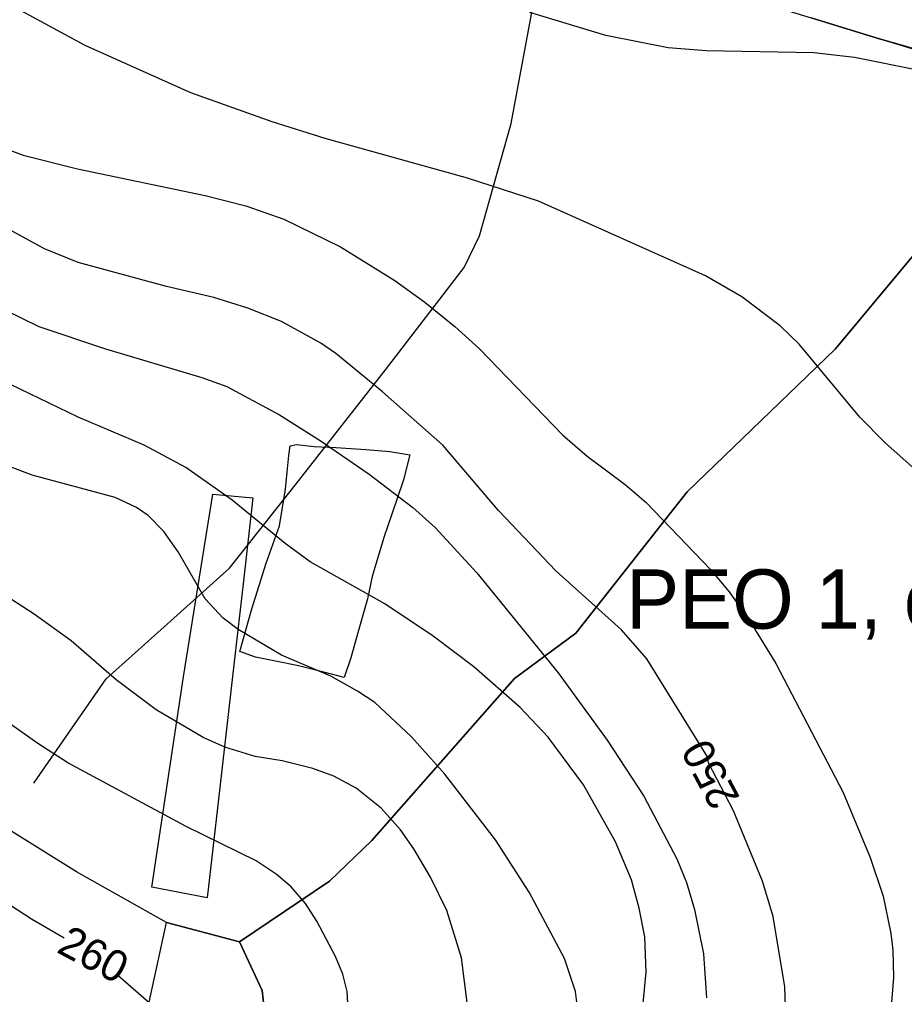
# Model space of a CAD drawing. Extents: x -662620 to -656370, y -1067090 to -1062990.
# Drawn here: x -658899.6 to -658526.5, y -1064189.9 to -1063778.6 of the extents above; entities that cross this region are included whole.
import ezdxf

# ---------------------------------------------------------------- set-up
doc = ezdxf.new("R2010")
doc.units = 0
for name, color, linetype in [('Default', 7, 'Continuous'), ('Organizacni_opatreni_ochranne_zatravnení__protierozni_rozmistovani_plodin__osevni_postup__stridani_plodin', 7, 'Continuous'), ('ORNÁ_PŮDA_-_STÁVAJÍCÍ', 7, 'Continuous'), ('OSTATNÍ_PLOCHA_-_STÁVAJÍCÍ', 7, 'Continuous'), ('VRSTEVNICE_ZDŮRAZNĚNÁ', 7, 'Continuous'), ('VRSTEVNICE_ZDŮRAZNĚNÁ_-_POPIS', 7, 'Continuous'), ('VRSTEVNICE_ZÁKLADNÍ', 7, 'Continuous')]:
    doc.layers.add(name, color=color, linetype=linetype)

msp = doc.modelspace()

# ---------------------------------------------------------------- linework, layer by layer
at = {"layer": 'Default'}
msp.add_lwpolyline([(-658893.54, -1064100.7), (-658863.07, -1064056.71), (-658834.52, -1064031.2), (-658811.07, -1064010.04), (-658783.43, -1063975.01), (-658745.3, -1063926.4), (-658712.08, -1063883.19), (-658705.65, -1063869.85), (-658692.31, -1063822.42), (-658677.98, -1063745.34)], dxfattribs=at)
at = {"layer": 'Organizacni_opatreni_ochranne_zatravnení__protierozni_rozmistovani_plodin__osevni_postup__stridani_plodin'}
msp.add_lwpolyline([(-658480.95, -1063806.62), (-658514.8, -1063868.65), (-658555.67, -1063917.69), (-658618.09, -1063977.88), (-658665, -1064037.5), (-658690.9, -1064056.64), (-658751.09, -1064125), (-658768.93, -1064142.1), (-658806.83, -1064167.68), (-658837.64, -1064159.58), (-658875.51, -1064138.13), (-658903.96, -1064120.41), (-658937.95, -1064093.52), (-658925.19, -1063984.38), (-658918.2, -1063903.2), (-658918.85, -1063871.97), (-658940.46, -1063768.97), (-658951.36, -1063727.76), (-658976.41, -1063645.11), (-658940.71, -1063656.83), (-658655.34, -1063750.52), (-658480.85, -1063803.81)], close=True, dxfattribs=at)
for points in [[(-658485.23, -1064620.2), (-658629, -1064520), (-658690.01, -1064470.01), (-658723.71, -1064417.92), (-658746.69, -1064371.97), (-658771.2, -1064324.48), (-658786.51, -1064286.19), (-658797.24, -1064188.16), (-658806.83, -1064167.68), (-658768.93, -1064142.1), (-658751.09, -1064125), (-658690.9, -1064056.64), (-658665, -1064037.5), (-658618.09, -1063977.88), (-658555.67, -1063917.69), (-658514.8, -1063868.65)], [(-658847.7, -1064206.1), (-658837.64, -1064159.58), (-658806.83, -1064167.68), (-658797.24, -1064188.16), (-658786.51, -1064286.19)]]:
    msp.add_lwpolyline(points, dxfattribs=at)
at = {"layer": 'ORNÁ_PŮDA_-_STÁVAJÍCÍ'}
for p, q in [((-658565.85, -1063777.96), (-658537.97, -1063786.41)), ((-658537.97, -1063786.41), (-658510.6, -1063794.39)), ((-658786.06, -1063962.49), (-658785.43, -1063958.47)), ((-658785.43, -1063958.47), (-658782.79, -1063957.94)), ((-658782.79, -1063957.94), (-658775.42, -1063958.67)), ((-658775.42, -1063958.67), (-658766.23, -1063959.17)), ((-658766.23, -1063959.17), (-658753.58, -1063959.94)), ((-658786.69, -1063969.55), (-658786.06, -1063962.49)), ((-658753.58, -1063959.94), (-658743.49, -1063960.84)), ((-658743.49, -1063960.84), (-658735, -1063962.26)), ((-658735, -1063962.26), (-658737.68, -1063972.79)), ((-658787.4, -1063976.76), (-658786.69, -1063969.55)), ((-658737.68, -1063972.79), (-658740.53, -1063981.13)), ((-658830.47, -1064055.83), (-658818.08, -1063978.87)), ((-658818.08, -1063978.87), (-658801.21, -1063980.4)), ((-658801.21, -1063980.4), (-658805.29, -1064016.64)), ((-658790.04, -1063992.16), (-658787.4, -1063976.76)), ((-658740.53, -1063981.13), (-658746.03, -1063997.17)), ((-658795.53, -1064007.93), (-658790.04, -1063992.16)), ((-658746.03, -1063997.17), (-658750.91, -1064013.57)), ((-658798.54, -1064017.39), (-658795.53, -1064007.93)), ((-658805.29, -1064016.64), (-658808.65, -1064045.97)), ((-658801.7, -1064027.16), (-658798.54, -1064017.39)), ((-658750.91, -1064013.57), (-658752.93, -1064023.06)), ((-658752.93, -1064023.06), (-658755.71, -1064032.9)), ((-658804.12, -1064036.2), (-658801.7, -1064027.16)), ((-658755.71, -1064032.9), (-658759.94, -1064047.85)), ((-658806.72, -1064045.17), (-658804.12, -1064036.2)), ((-658808.65, -1064045.97), (-658815.66, -1064107.47)), ((-658800.15, -1064047.66), (-658806.72, -1064045.17)), ((-658791.68, -1064049.23), (-658800.15, -1064047.66)), ((-658781.9, -1064051.31), (-658791.68, -1064049.23)), ((-658759.94, -1064047.85), (-658762.66, -1064056.21)), ((-658771.32, -1064053.96), (-658781.9, -1064051.31)), ((-658762.66, -1064056.21), (-658771.32, -1064053.96)), ((-658843.84, -1064144.63), (-658830.47, -1064055.83)), ((-658815.66, -1064107.47), (-658820.54, -1064149.06)), ((-658820.54, -1064149.06), (-658843.84, -1064144.63))]:
    msp.add_line(p, q, dxfattribs=at)
msp.add_lwpolyline([(-658565.85, -1063777.96), (-658537.97, -1063786.41), (-658510.6, -1063794.39)], dxfattribs=at)
for points in [[(-658795.53, -1064007.93), (-658790.04, -1063992.16), (-658787.4, -1063976.76), (-658786.69, -1063969.55), (-658786.06, -1063962.49), (-658785.43, -1063958.47), (-658782.79, -1063957.94), (-658775.42, -1063958.67), (-658766.23, -1063959.17), (-658753.58, -1063959.94), (-658743.49, -1063960.84), (-658735, -1063962.26), (-658737.68, -1063972.79), (-658740.53, -1063981.13), (-658746.03, -1063997.17), (-658750.91, -1064013.57), (-658752.93, -1064023.06), (-658755.71, -1064032.9), (-658759.94, -1064047.85), (-658762.66, -1064056.21), (-658771.32, -1064053.96), (-658781.9, -1064051.31), (-658791.68, -1064049.23), (-658800.15, -1064047.66), (-658806.72, -1064045.17), (-658804.12, -1064036.2), (-658801.7, -1064027.16), (-658798.54, -1064017.39)], [(-658808.65, -1064045.97), (-658815.66, -1064107.47), (-658820.54, -1064149.06), (-658843.84, -1064144.63), (-658830.47, -1064055.83), (-658818.08, -1063978.87), (-658801.21, -1063980.4), (-658805.29, -1064016.64)]]:
    msp.add_lwpolyline(points, close=True, dxfattribs=at)
at = {"layer": 'OSTATNÍ_PLOCHA_-_STÁVAJÍCÍ'}
for p, q in [((-658537.97, -1063786.41), (-658565.85, -1063777.96)), ((-658537.97, -1063786.41), (-658565.85, -1063777.96)), ((-658510.6, -1063794.39), (-658537.97, -1063786.41)), ((-658510.6, -1063794.39), (-658537.97, -1063786.41)), ((-658786.06, -1063962.49), (-658785.43, -1063958.47)), ((-658786.06, -1063962.49), (-658785.43, -1063958.47)), ((-658785.43, -1063958.47), (-658782.79, -1063957.94)), ((-658785.43, -1063958.47), (-658782.79, -1063957.94)), ((-658782.79, -1063957.94), (-658775.42, -1063958.67)), ((-658782.79, -1063957.94), (-658775.42, -1063958.67)), ((-658775.42, -1063958.67), (-658766.23, -1063959.17)), ((-658775.42, -1063958.67), (-658766.23, -1063959.17)), ((-658766.23, -1063959.17), (-658753.58, -1063959.94)), ((-658766.23, -1063959.17), (-658753.58, -1063959.94)), ((-658786.69, -1063969.55), (-658786.06, -1063962.49)), ((-658786.69, -1063969.55), (-658786.06, -1063962.49)), ((-658753.58, -1063959.94), (-658743.49, -1063960.84)), ((-658753.58, -1063959.94), (-658743.49, -1063960.84)), ((-658743.49, -1063960.84), (-658735, -1063962.26)), ((-658743.49, -1063960.84), (-658735, -1063962.26)), ((-658735, -1063962.26), (-658737.68, -1063972.79)), ((-658735, -1063962.26), (-658737.68, -1063972.79)), ((-658787.4, -1063976.76), (-658786.69, -1063969.55)), ((-658787.4, -1063976.76), (-658786.69, -1063969.55)), ((-658737.68, -1063972.79), (-658740.53, -1063981.13)), ((-658737.68, -1063972.79), (-658740.53, -1063981.13)), ((-658830.47, -1064055.83), (-658818.08, -1063978.87)), ((-658830.47, -1064055.83), (-658818.08, -1063978.87)), ((-658818.08, -1063978.87), (-658801.21, -1063980.4)), ((-658818.08, -1063978.87), (-658801.21, -1063980.4)), ((-658801.21, -1063980.4), (-658805.29, -1064016.64)), ((-658801.21, -1063980.4), (-658805.29, -1064016.64)), ((-658790.04, -1063992.16), (-658787.4, -1063976.76)), ((-658790.04, -1063992.16), (-658787.4, -1063976.76)), ((-658740.53, -1063981.13), (-658746.03, -1063997.17)), ((-658740.53, -1063981.13), (-658746.03, -1063997.17)), ((-658795.53, -1064007.93), (-658790.04, -1063992.16)), ((-658795.53, -1064007.93), (-658790.04, -1063992.16)), ((-658746.03, -1063997.17), (-658750.91, -1064013.57)), ((-658746.03, -1063997.17), (-658750.91, -1064013.57)), ((-658798.54, -1064017.39), (-658795.53, -1064007.93)), ((-658798.54, -1064017.39), (-658795.53, -1064007.93)), ((-658805.29, -1064016.64), (-658808.65, -1064045.97)), ((-658805.29, -1064016.64), (-658808.65, -1064045.97)), ((-658801.7, -1064027.16), (-658798.54, -1064017.39)), ((-658801.7, -1064027.16), (-658798.54, -1064017.39)), ((-658750.91, -1064013.57), (-658752.93, -1064023.06)), ((-658750.91, -1064013.57), (-658752.93, -1064023.06)), ((-658752.93, -1064023.06), (-658755.71, -1064032.9)), ((-658752.93, -1064023.06), (-658755.71, -1064032.9)), ((-658804.12, -1064036.2), (-658801.7, -1064027.16)), ((-658804.12, -1064036.2), (-658801.7, -1064027.16)), ((-658755.71, -1064032.9), (-658759.94, -1064047.85)), ((-658755.71, -1064032.9), (-658759.94, -1064047.85)), ((-658806.72, -1064045.17), (-658804.12, -1064036.2)), ((-658806.72, -1064045.17), (-658804.12, -1064036.2)), ((-658808.65, -1064045.97), (-658815.66, -1064107.47)), ((-658808.65, -1064045.97), (-658815.66, -1064107.47)), ((-658800.15, -1064047.66), (-658806.72, -1064045.17)), ((-658800.15, -1064047.66), (-658806.72, -1064045.17)), ((-658791.68, -1064049.23), (-658800.15, -1064047.66)), ((-658791.68, -1064049.23), (-658800.15, -1064047.66)), ((-658781.9, -1064051.31), (-658791.68, -1064049.23)), ((-658781.9, -1064051.31), (-658791.68, -1064049.23)), ((-658759.94, -1064047.85), (-658762.66, -1064056.21)), ((-658759.94, -1064047.85), (-658762.66, -1064056.21)), ((-658771.32, -1064053.96), (-658781.9, -1064051.31)), ((-658771.32, -1064053.96), (-658781.9, -1064051.31)), ((-658762.66, -1064056.21), (-658771.32, -1064053.96)), ((-658762.66, -1064056.21), (-658771.32, -1064053.96)), ((-658843.84, -1064144.63), (-658830.47, -1064055.83)), ((-658843.84, -1064144.63), (-658830.47, -1064055.83)), ((-658815.66, -1064107.47), (-658820.54, -1064149.06)), ((-658815.66, -1064107.47), (-658820.54, -1064149.06)), ((-658820.54, -1064149.06), (-658843.84, -1064144.63)), ((-658820.54, -1064149.06), (-658843.84, -1064144.63))]:
    msp.add_line(p, q, dxfattribs=at)
msp.add_lwpolyline([(-658510.6, -1063794.39), (-658537.97, -1063786.41), (-658565.85, -1063777.96)], dxfattribs=at)
msp.add_lwpolyline([(-658510.6, -1063794.39), (-658537.97, -1063786.41), (-658565.85, -1063777.96)], dxfattribs=at)
for points in [[(-658795.53, -1064007.93), (-658790.04, -1063992.16), (-658787.4, -1063976.76), (-658786.69, -1063969.55), (-658786.06, -1063962.49), (-658785.43, -1063958.47), (-658782.79, -1063957.94), (-658775.42, -1063958.67), (-658766.23, -1063959.17), (-658753.58, -1063959.94), (-658743.49, -1063960.84), (-658735, -1063962.26), (-658737.68, -1063972.79), (-658740.53, -1063981.13), (-658746.03, -1063997.17), (-658750.91, -1064013.57), (-658752.93, -1064023.06), (-658755.71, -1064032.9), (-658759.94, -1064047.85), (-658762.66, -1064056.21), (-658771.32, -1064053.96), (-658781.9, -1064051.31), (-658791.68, -1064049.23), (-658800.15, -1064047.66), (-658806.72, -1064045.17), (-658804.12, -1064036.2), (-658801.7, -1064027.16), (-658798.54, -1064017.39)], [(-658795.53, -1064007.93), (-658790.04, -1063992.16), (-658787.4, -1063976.76), (-658786.69, -1063969.55), (-658786.06, -1063962.49), (-658785.43, -1063958.47), (-658782.79, -1063957.94), (-658775.42, -1063958.67), (-658766.23, -1063959.17), (-658753.58, -1063959.94), (-658743.49, -1063960.84), (-658735, -1063962.26), (-658737.68, -1063972.79), (-658740.53, -1063981.13), (-658746.03, -1063997.17), (-658750.91, -1064013.57), (-658752.93, -1064023.06), (-658755.71, -1064032.9), (-658759.94, -1064047.85), (-658762.66, -1064056.21), (-658771.32, -1064053.96), (-658781.9, -1064051.31), (-658791.68, -1064049.23), (-658800.15, -1064047.66), (-658806.72, -1064045.17), (-658804.12, -1064036.2), (-658801.7, -1064027.16), (-658798.54, -1064017.39)], [(-658808.65, -1064045.97), (-658815.66, -1064107.47), (-658820.54, -1064149.06), (-658843.84, -1064144.63), (-658830.47, -1064055.83), (-658818.08, -1063978.87), (-658801.21, -1063980.4), (-658805.29, -1064016.64)], [(-658808.65, -1064045.97), (-658815.66, -1064107.47), (-658820.54, -1064149.06), (-658843.84, -1064144.63), (-658830.47, -1064055.83), (-658818.08, -1063978.87), (-658801.21, -1063980.4), (-658805.29, -1064016.64)]]:
    msp.add_lwpolyline(points, close=True, dxfattribs=at)
at = {"layer": 'VRSTEVNICE_ZDŮRAZNĚNÁ'}
for points in [[(-658575.82, -1064220.15), (-658576.96, -1064186.7), (-658581.82, -1064156.97), (-658586.39, -1064142.11), (-658598.54, -1064112.38), (-658609.12, -1064092.22), (-658609.55, -1064089.65), (-658635.13, -1064048.34), (-658645.71, -1064036.05), (-658673.44, -1064011.18), (-658697.59, -1063985.74), (-658721.18, -1063958.15), (-658746.48, -1063935.71), (-658766.2, -1063919.56), (-658772.49, -1063915.13), (-658789.07, -1063905.98), (-658803.37, -1063900.41), (-658817.66, -1063895.83), (-658837.67, -1063891.26), (-658874.83, -1063881.11), (-658889.13, -1063875.39), (-658913.42, -1063862.1)], [(-658761.06, -1064196.13), (-658761.49, -1064188.7), (-658763.34, -1064181.27), (-658766.35, -1064173.84), (-658774.21, -1064158.97), (-658779.07, -1064151.54), (-658785.07, -1064144.54), (-658791.36, -1064139.1), (-658799.79, -1064133.53), (-658829.38, -1064119.09), (-658879.26, -1064092.22), (-658891.84, -1064084.07), (-658922.86, -1064062.21)], [(-658915.57, -1064144.39), (-658894.56, -1064157.97), (-658880.84, -1064165.98)], [(-658858.34, -1064181.66), (-658844.91, -1064193.29)]]:
    msp.add_lwpolyline(points, dxfattribs=at)
at = {"layer": 'VRSTEVNICE_ZÁKLADNÍ'}
for points in [[(-658515.5, -1063974.16), (-658534.8, -1063957.01), (-658545.23, -1063946.29), (-658570.81, -1063915.56), (-658578.82, -1063907.84), (-658595.11, -1063895.55), (-658610.41, -1063886.68), (-658680.73, -1063855.24), (-658710.74, -1063845.52), (-658770.78, -1063828.8), (-658793.08, -1063821.79), (-658827.38, -1063809.5), (-658871.97, -1063789.63), (-658920.86, -1063763.05)], [(-658515.5, -1063974.16), (-658534.8, -1063957.01), (-658545.23, -1063946.29), (-658570.81, -1063915.56), (-658578.82, -1063907.84), (-658595.11, -1063895.55), (-658610.41, -1063886.68), (-658680.73, -1063855.24), (-658710.74, -1063845.52), (-658770.78, -1063828.8), (-658793.08, -1063821.79), (-658827.38, -1063809.5), (-658871.97, -1063789.63), (-658920.86, -1063763.05)], [(-658518.93, -1063800.35), (-658547.52, -1063794.64), (-658564.67, -1063792.63), (-658610.12, -1063791.78), (-658626.13, -1063790.49), (-658652.43, -1063785.35), (-658684.45, -1063775.63)], [(-658518.93, -1063800.35), (-658547.52, -1063794.64), (-658564.67, -1063792.63), (-658610.12, -1063791.78), (-658626.13, -1063790.49), (-658652.43, -1063785.35), (-658684.45, -1063775.63)], [(-659134.26, -1063802.64), (-659123.82, -1063796.78), (-659108.53, -1063789.78), (-659096.66, -1063785.92), (-659082.94, -1063782.63), (-659064.08, -1063780.49), (-659030.91, -1063780.34), (-659016.62, -1063781.77), (-659004.04, -1063783.92), (-658984.6, -1063789.35), (-658969.74, -1063795.35), (-658952.59, -1063804.5), (-658912.85, -1063829.08), (-658903.71, -1063833.66), (-658897.99, -1063835.8), (-658875.12, -1063841.66), (-658821.38, -1063852.81), (-658804.22, -1063857.24)], [(-659134.26, -1063802.64), (-659123.82, -1063796.78), (-659108.53, -1063789.78), (-659096.66, -1063785.92), (-659082.94, -1063782.63), (-659064.08, -1063780.49), (-659030.91, -1063780.34), (-659016.62, -1063781.77), (-659004.04, -1063783.92), (-658984.6, -1063789.35), (-658969.74, -1063795.35), (-658952.59, -1063804.5), (-658912.85, -1063829.08), (-658903.71, -1063833.66), (-658897.99, -1063835.8), (-658875.12, -1063841.66), (-658821.38, -1063852.81), (-658804.22, -1063857.24)], [(-659135.54, -1063895.12), (-659127.97, -1063885.11), (-659117.53, -1063874.82), (-659109.53, -1063868.96), (-659095.52, -1063861.96), (-659075.51, -1063855.81), (-659057.5, -1063852.1), (-659041.49, -1063850.09), (-659022.91, -1063851.81), (-658997.76, -1063856.38), (-658986.32, -1063859.67), (-658976.03, -1063863.96), (-658933.72, -1063887.4), (-658891.41, -1063908.12), (-658863.4, -1063917.56), (-658822.69, -1063929.69)], [(-659135.54, -1063895.12), (-659127.97, -1063885.11), (-659117.53, -1063874.82), (-659109.53, -1063868.96), (-659095.52, -1063861.96), (-659075.51, -1063855.81), (-659057.5, -1063852.1), (-659041.49, -1063850.09), (-659022.91, -1063851.81), (-658997.76, -1063856.38), (-658986.32, -1063859.67), (-658976.03, -1063863.96), (-658933.72, -1063887.4), (-658891.41, -1063908.12), (-658863.4, -1063917.56), (-658822.69, -1063929.69)], [(-658804.22, -1063857.24), (-658788.22, -1063862.81), (-658764.2, -1063874.54), (-658741.33, -1063888.69), (-658728.76, -1063897.83), (-658716.03, -1063908.12), (-658705.6, -1063917.56), (-658670.72, -1063953.86), (-658660.29, -1063962.87), (-658644.28, -1063974.73), (-658635.42, -1063982.31), (-658608.26, -1064010.61), (-658600.4, -1064020.04), (-658590.97, -1064033.48), (-658580.68, -1064050.2), (-658552.38, -1064104.66), (-658540.94, -1064132.1), (-658535.51, -1064148.39), (-658532.22, -1064164.12), (-658531.36, -1064171.26), (-658531.08, -1064182.7), (-658532.36, -1064198.42)], [(-658804.22, -1063857.24), (-658788.22, -1063862.81), (-658764.2, -1063874.54), (-658741.33, -1063888.69), (-658728.76, -1063897.83), (-658716.03, -1063908.12), (-658705.6, -1063917.56), (-658670.72, -1063953.86), (-658660.29, -1063962.87), (-658644.28, -1063974.73), (-658635.42, -1063982.31), (-658608.26, -1064010.61), (-658600.4, -1064020.04), (-658590.97, -1064033.48), (-658580.68, -1064050.2), (-658552.38, -1064104.66), (-658540.94, -1064132.1), (-658535.51, -1064148.39), (-658532.22, -1064164.12), (-658531.36, -1064171.26), (-658531.08, -1064182.7), (-658532.36, -1064198.42)], [(-658637.85, -1064206.71), (-658635.42, -1064180.41), (-658635.99, -1064165.55), (-658638.28, -1064153.54), (-658641.57, -1064141.53), (-658648.28, -1064125.53), (-658661.86, -1064101.51), (-658676.73, -1064081.36), (-658688.45, -1064068.78), (-658708.03, -1064051.63), (-658725.18, -1064038.77), (-658745.62, -1064025.04), (-658777.07, -1064007.32), (-658787.64, -1063999.6), (-658809.94, -1063981.31), (-658829.52, -1063967.58), (-658847.1, -1063958.15), (-658874.83, -1063946.29), (-658915.71, -1063926.71)], [(-658637.85, -1064206.71), (-658635.42, -1064180.41), (-658635.99, -1064165.55), (-658638.28, -1064153.54), (-658641.57, -1064141.53), (-658648.28, -1064125.53), (-658661.86, -1064101.51), (-658676.73, -1064081.36), (-658688.45, -1064068.78), (-658708.03, -1064051.63), (-658725.18, -1064038.77), (-658745.62, -1064025.04), (-658777.07, -1064007.32), (-658787.64, -1063999.6), (-658809.94, -1063981.31), (-658829.52, -1063967.58), (-658847.1, -1063958.15), (-658874.83, -1063946.29), (-658915.71, -1063926.71)], [(-658822.69, -1063929.69), (-658812.19, -1063933.41), (-658789.93, -1063945.43), (-658772.78, -1063956.15), (-658752.2, -1063970.44), (-658733.76, -1063984.45), (-658724.32, -1063992.88), (-658706.74, -1064012.04), (-658672.44, -1064054.2), (-658651.86, -1064082.65), (-658636.42, -1064106.23), (-658622.41, -1064132.67), (-658618.41, -1064142.68), (-658614.98, -1064154.11), (-658611.26, -1064172.69), (-658609.98, -1064191.27)], [(-658822.69, -1063929.69), (-658812.19, -1063933.41), (-658789.93, -1063945.43), (-658772.78, -1063956.15), (-658752.2, -1063970.44), (-658733.76, -1063984.45), (-658724.32, -1063992.88), (-658706.74, -1064012.04), (-658672.44, -1064054.2), (-658651.86, -1064082.65), (-658636.42, -1064106.23), (-658622.41, -1064132.67), (-658618.41, -1064142.68), (-658614.98, -1064154.11), (-658611.26, -1064172.69), (-658609.98, -1064191.27)], [(-658663.86, -1064198.71), (-658665.15, -1064188.7), (-658669.87, -1064174.69), (-658684.73, -1064146.68), (-658698.88, -1064124.67), (-658720.32, -1064096.94), (-658734.33, -1064081.22), (-658749.77, -1064066.78), (-658757.06, -1064061.92), (-658768.35, -1064055.63), (-658789.07, -1064046.77), (-658807.37, -1064035.91), (-658813.8, -1064031.19), (-658821.38, -1064023.04), (-658832.67, -1064003.18), (-658838.81, -1063994.6), (-658845.39, -1063987.88), (-658850.25, -1063984.45), (-658859.25, -1063980.31), (-658894.27, -1063970.87), (-658911.42, -1063964.3)], [(-658663.86, -1064198.71), (-658665.15, -1064188.7), (-658669.87, -1064174.69), (-658684.73, -1064146.68), (-658698.88, -1064124.67), (-658720.32, -1064096.94), (-658734.33, -1064081.22), (-658749.77, -1064066.78), (-658757.06, -1064061.92), (-658768.35, -1064055.63), (-658789.07, -1064046.77), (-658807.37, -1064035.91), (-658813.8, -1064031.19), (-658821.38, -1064023.04), (-658832.67, -1064003.18), (-658838.81, -1063994.6), (-658845.39, -1063987.88), (-658850.25, -1063984.45), (-658859.25, -1063980.31), (-658894.27, -1063970.87), (-658911.42, -1063964.3)], [(-658710.74, -1064194.42), (-658713.18, -1064174.41), (-658719.46, -1064154.4), (-658726.33, -1064140.39), (-658733.33, -1064128.38), (-658738.9, -1064120.38), (-658747.05, -1064111.23), (-658757.63, -1064102.8), (-658767.06, -1064097.8), (-658775.92, -1064094.51), (-658788.79, -1064091.36), (-658800.22, -1064089.51), (-658813.08, -1064085.5), (-658822.23, -1064081.5), (-658841.96, -1064069.78), (-658858.82, -1064057.2), (-658877.83, -1064040.77), (-658893.41, -1064029.47), (-658914.71, -1064015.75)], [(-658710.74, -1064194.42), (-658713.18, -1064174.41), (-658719.46, -1064154.4), (-658726.33, -1064140.39), (-658733.33, -1064128.38), (-658738.9, -1064120.38), (-658747.05, -1064111.23), (-658757.63, -1064102.8), (-658767.06, -1064097.8), (-658775.92, -1064094.51), (-658788.79, -1064091.36), (-658800.22, -1064089.51), (-658813.08, -1064085.5), (-658822.23, -1064081.5), (-658841.96, -1064069.78), (-658858.82, -1064057.2), (-658877.83, -1064040.77), (-658893.41, -1064029.47), (-658914.71, -1064015.75)]]:
    msp.add_lwpolyline(points, dxfattribs=at)

# ---------------------------------------------------------------- texts
at = {"layer": 'Organizacni_opatreni_ochranne_zatravnení__protierozni_rozmistovani_plodin__osevni_postup__stridani_plodin'}
msp.add_text('PEO 1, os. postup', height=25, dxfattribs=at).set_placement((-658643.77, -1064035.58))
at = {"layer": 'VRSTEVNICE_ZDŮRAZNĚNÁ_-_POPIS'}
for s, rotation, p in [('250', 117.9, (-658595.62, -1064107)), ('260', 331.9788, (-658884.44, -1064171.86))]:
    msp.add_text(s, height=13.2, rotation=rotation, dxfattribs=at).set_placement(p)

doc.saveas('drawing.dxf')
